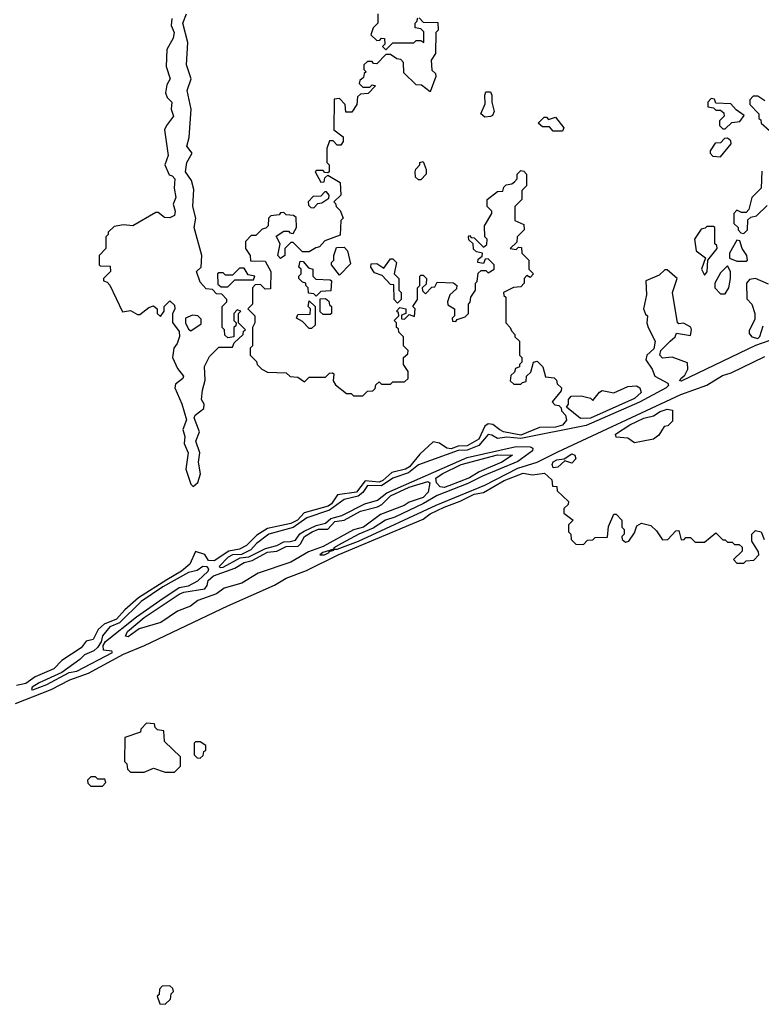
# Model space of a CAD drawing. Extents: x 2769579 to 2883812, y 684207 to 828660.
# Tile 455 of 505: x 2827909 to 2831100, y 801220 to 805460. Entities that reach past the tile are written whole.
import ezdxf

# ---------------------------------------------------------------- set-up
doc = ezdxf.new("R2010")
doc.units = 0

msp = doc.modelspace()

# ---------------------------------------------------------------- linework, layer by layer
at = {"layer": '0CON02XD'}
for points in [[(2828563.3, 805465), (2828560, 805435), (2828574, 805405), (2828569.1, 805380.9), (2828542.3, 805332.3), (2828538.3, 805258.3), (2828556.2, 805205), (2828541.2, 805178.8), (2828536, 805145), (2828543.3, 805125), (2828563.8, 805105), (2828561.2, 805075), (2828570.8, 805045), (2828540, 805005), (2828532.5, 804985), (2828547.5, 804875), (2828533.3, 804835), (2828551.7, 804791.7), (2828565, 804787.5), (2828576.2, 804775), (2828573.8, 804735), (2828580, 804695), (2828568.8, 804665), (2828578, 804635), (2828575, 804617.5), (2828555, 804606.7), (2828532.5, 804607.5), (2828505, 804630), (2828495, 804630), (2828395, 804572.5), (2828355, 804576.7), (2828315, 804570), (2828290, 804545), (2828290, 804535), (2828280, 804525), (2828280, 804475), (2828250, 804445), (2828250, 804405), (2828255, 804400), (2828298.3, 804398.3), (2828300, 804375), (2828270, 804345), (2828270, 804335), (2828285, 804330), (2828297, 804317), (2828351.7, 804201.7), (2828385, 804207.5), (2828415, 804190), (2828425, 804190), (2828465, 804220), (2828485, 804227.5), (2828500, 804215), (2828500, 804195), (2828515, 804182.5), (2828530, 804205), (2828530, 804225), (2828555, 804250), (2828575, 804230), (2828576.2, 804215), (2828566.4, 804193.6), (2828566.4, 804156.4), (2828595, 804117.5), (2828595.9, 804095.9), (2828586.7, 804065), (2828572.5, 804045), (2828566.7, 804005), (2828587.3, 803957.3), (2828613.8, 803925), (2828611.2, 803915), (2828579.5, 803890.5), (2828576.2, 803875), (2828605.8, 803805.8), (2828626.4, 803736.4), (2828611.2, 803695), (2828620, 803665), (2828616.7, 803635), (2828633.3, 803595), (2828623.9, 803523.9), (2828645, 803460), (2828655, 803450), (2828675, 803467.5), (2828686.1, 803503.9), (2828678.8, 803555), (2828683.3, 803595), (2828666.2, 803645), (2828682.5, 803685), (2828658.8, 803745), (2828663.1, 803756.9), (2828701.2, 803785), (2828702, 803805), (2828691.2, 803825), (2828696, 803864), (2828707, 803907), (2828703.6, 803966.4), (2828725, 804010), (2828765, 804050), (2828825, 804050), (2828831.7, 804068.3), (2828870, 804105), (2828871.7, 804118.3), (2828880, 804125), (2828850, 804155), (2828850, 804195), (2828860, 804205), (2828845, 804210), (2828830, 804195), (2828830, 804165), (2828840, 804155), (2828838.3, 804141.7), (2828830, 804135), (2828830, 804095), (2828805, 804090), (2828791.7, 804101.7), (2828790, 804125), (2828780, 804135), (2828780, 804225), (2828800, 804245), (2828800, 804255), (2828778.3, 804278.3), (2828755, 804280), (2828738.3, 804298.3), (2828711.7, 804301.7), (2828685, 804330), (2828670, 804375), (2828690, 804395), (2828692.5, 804445), (2828660, 804565), (2828666.2, 804605), (2828653.8, 804655), (2828658.3, 804728.3), (2828647.7, 804767.7), (2828622.9, 804805), (2828628.6, 804845), (2828651.2, 804885), (2828628, 804915), (2828637.7, 804952.3), (2828646.7, 805075), (2828629.2, 805155), (2828646, 805205), (2828626, 805265), (2828631.7, 805361.7), (2828611.2, 805445), (2828626.9, 805485)], [(2829450, 805485), (2829450, 805445), (2829430, 805425), (2829420, 805395), (2829445, 805370), (2829458.3, 805371.7), (2829465, 805380), (2829478.3, 805378.3), (2829480, 805355), (2829470, 805345), (2829485, 805330), (2829515, 805360), (2829605, 805360), (2829615, 805370), (2829635, 805370), (2829648.3, 805361.7), (2829648.3, 805408.3), (2829635, 805420), (2829610, 805425), (2829610, 805445), (2829618.3, 805451.7), (2829621.7, 805468.3)], [(2829628.3, 805468.3), (2829645, 805450), (2829708.3, 805448.3), (2829710, 805415), (2829700, 805405), (2829697.5, 805315), (2829680, 805285), (2829682.5, 805242.5), (2829698.3, 805228.3), (2829700, 805215), (2829675, 805150), (2829638.3, 805178.3), (2829615, 805180), (2829561.7, 805231.7), (2829560, 805275), (2829548.3, 805288.3), (2829531.7, 805291.7), (2829505, 805310), (2829485, 805310), (2829445, 805270), (2829431.7, 805271.7), (2829425, 805280), (2829405, 805280), (2829390, 805265), (2829390, 805245), (2829400, 805235), (2829391.7, 805228.3), (2829388.3, 805211.7), (2829371.7, 805198.3), (2829370, 805185), (2829385, 805170), (2829415, 805170), (2829425, 805180), (2829440, 805175), (2829408.3, 805141.7), (2829375, 805140), (2829361.7, 805128.3), (2829360, 805095), (2829338.3, 805061.7), (2829311.7, 805061.7), (2829310, 805095), (2829285, 805120), (2829261.7, 805118.3), (2829260, 804985), (2829300, 804955), (2829300, 804935), (2829290, 804920), (2829275, 804920), (2829258.3, 804938.3), (2829241.7, 804938.3), (2829230, 804905), (2829230, 804845), (2829240, 804835), (2829240, 804805), (2829235, 804800), (2829221.7, 804801.7), (2829215, 804810), (2829185, 804810), (2829180, 804805), (2829205, 804760), (2829218.3, 804761.7), (2829221.7, 804778.3), (2829235, 804790), (2829288.3, 804758.3), (2829290, 804705), (2829260, 804675), (2829268.3, 804668.3), (2829270, 804655), (2829288.3, 804638.3), (2829300, 804605), (2829290, 804595), (2829288.3, 804531.7), (2829221.7, 804508.3), (2829198.3, 804481.7), (2829183, 804477), (2829155, 804460), (2829125, 804460), (2829085, 804500), (2829075, 804500), (2829050, 804475), (2829050, 804445), (2829031.7, 804431.7), (2829020, 804445), (2829030, 804495), (2829011.7, 804528.3), (2829045, 804550), (2829065, 804550), (2829071.7, 804541.7), (2829085, 804540), (2829100, 804565), (2829098.3, 804608.3), (2829087, 804617), (2829055, 804620), (2829045, 804630), (2829031.7, 804628.3), (2829025, 804620), (2828990, 804615), (2828980, 804605), (2828978.3, 804571.7), (2828968.3, 804561.7), (2828951.7, 804558.3), (2828925, 804530), (2828905, 804530), (2828880, 804505), (2828880, 804475), (2828900, 804445), (2828901.7, 804421.7), (2828965, 804420), (2828990, 804375), (2828988.3, 804301.7), (2828965, 804300), (2828945, 804320), (2828921.7, 804318.3), (2828910, 804305), (2828910, 804235), (2828890, 804215), (2828920, 804185), (2828920, 804155), (2828910, 804135), (2828910, 804055), (2828900, 804045), (2828900, 804015), (2828928.3, 803988.3), (2828930, 803975), (2828950, 803955), (2828975, 803942.5), (2829055, 803940), (2829073, 803923), (2829105, 803920), (2829135, 803900), (2829155, 803920), (2829225, 803920), (2829241.7, 803938.3), (2829255, 803940), (2829260, 803935), (2829257.5, 803905), (2829267, 803887), (2829315, 803850), (2829335, 803850), (2829345, 803840), (2829385, 803840), (2829405, 803860), (2829428.3, 803861.7), (2829438.3, 803871.7), (2829441.7, 803888.3), (2829455, 803900), (2829465, 803890), (2829505, 803890), (2829515, 803900), (2829565, 803900), (2829580, 803915), (2829580, 803945), (2829560, 803975), (2829560, 804005), (2829578.3, 804021.7), (2829580, 804035), (2829560, 804055), (2829560, 804095), (2829540, 804115), (2829538.3, 804128.3), (2829530, 804135), (2829530, 804155), (2829520, 804165), (2829540, 804185), (2829538.3, 804198.3), (2829530, 804205), (2829545, 804220), (2829570, 804215), (2829570, 804195), (2829551.7, 804188.3), (2829551.7, 804171.7), (2829565, 804170), (2829585, 804190), (2829608.3, 804181.7), (2829610, 804215), (2829600, 804225), (2829620, 804255), (2829620, 804305), (2829630, 804315), (2829630, 804355), (2829635, 804360), (2829645, 804360), (2829660, 804345), (2829658.3, 804321.7), (2829640, 804305), (2829641.7, 804291.7), (2829655, 804280), (2829681.7, 804308.3), (2829695, 804310), (2829705, 804330), (2829775, 804327.5), (2829790, 804315), (2829788.3, 804301.7), (2829760, 804275), (2829750, 804245), (2829751.7, 804231.7), (2829780, 804215), (2829780, 804185), (2829770, 804175), (2829771.7, 804161.7), (2829785, 804160), (2829791.7, 804168.3), (2829825, 804180), (2829840, 804195), (2829840, 804235), (2829847, 804243), (2829850, 804265), (2829870, 804295), (2829870, 804325), (2829877.5, 804332.5), (2829881.7, 804368.3), (2829895, 804380), (2829915, 804380), (2829925, 804370), (2829950, 804385), (2829950, 804405), (2829925, 804430), (2829911.7, 804428.3), (2829905, 804410), (2829880, 804415), (2829881.7, 804428.3), (2829898.3, 804441.7), (2829900, 804455), (2829875, 804460), (2829861.7, 804471.7), (2829860, 804495), (2829841.7, 804511.7), (2829840, 804525), (2829845, 804530), (2829851.7, 804521.7), (2829865, 804520), (2829905, 804480), (2829918.3, 804491.7), (2829920, 804515), (2829910, 804525), (2829908.3, 804571.7), (2829940, 804625), (2829940, 804635), (2829920, 804655), (2829920, 804685), (2829965, 804720), (2829988.3, 804721.7), (2829991.7, 804738.3), (2830001.7, 804748.3), (2830027, 804753), (2830038.3, 804761.7), (2830050, 804775), (2830050, 804795), (2830065, 804810), (2830078.3, 804808.3), (2830090, 804795), (2830090, 804745), (2830070, 804725), (2830070, 804685), (2830040, 804655), (2830040, 804595), (2830078.3, 804578.3), (2830080, 804555), (2830050, 804525), (2830048.3, 804501.7), (2830020, 804475), (2830045, 804470), (2830055, 804480), (2830068.3, 804478.3), (2830070, 804455), (2830100, 804425), (2830100, 804385), (2830120, 804365), (2830105, 804350), (2830091.7, 804358.3), (2830080, 804345), (2830080, 804325), (2830065, 804310), (2830033, 804307), (2829990, 804285), (2829991.7, 804271.7), (2830000, 804265), (2830000, 804155), (2830020, 804135), (2830025, 804120), (2830040, 804105), (2830040, 804095), (2830060, 804075), (2830060, 804015), (2830070, 804005), (2830070, 803985), (2830060, 803975), (2830060, 803965), (2830041.7, 803958.3), (2830038.3, 803941.7), (2830021.7, 803928.3), (2830020, 803905), (2830035, 803890), (2830065, 803890), (2830071.7, 803898.3), (2830088.3, 803901.7), (2830090, 803925), (2830108.3, 803941.7), (2830120, 803985), (2830135, 803990), (2830160, 803965), (2830171.7, 803921.7), (2830208.3, 803918.3), (2830218.3, 803908.3), (2830221.7, 803891.7), (2830240, 803875), (2830238.3, 803861.7), (2830200, 803815), (2830211.7, 803801.7), (2830228.3, 803798.3), (2830238.3, 803788.3), (2830240, 803775), (2830257, 803757), (2830261.2, 803735), (2830245, 803714.4), (2830215, 803705.8), (2830145, 803704), (2830065, 803671.5), (2829990, 803685), (2829975, 803693.3)], [(2829910.7, 805040.7), (2829892.5, 805055), (2829911.7, 805098.3), (2829910, 805135), (2829915, 805150), (2829935, 805150), (2829940, 805135), (2829940, 805105), (2829950, 805065), (2829943, 805047), (2829935, 805043.3), (2829910.7, 805040.7)], [(2830945, 804990), (2830973, 805017), (2831008.3, 805021.7), (2831027, 805047), (2830991.7, 805071.7), (2830968.3, 805098.3), (2830905, 805100), (2830898.3, 805118.3), (2830885, 805120), (2830870, 805105), (2830870, 805085), (2830895, 805080), (2830905, 805070), (2830925, 805070), (2830938.3, 805058.3), (2830940, 805045), (2830920, 805025), (2830920, 805005), (2830935, 804990), (2830945, 804990)], [(2831115, 805110), (2831085, 805130), (2831065, 805130), (2831050, 805115), (2831050, 805095), (2831090, 805055), (2831090, 805035), (2831098.3, 805028.3), (2831100, 805015), (2831135, 804982.5)], [(2830245, 804980), (2830205, 804980), (2830188.3, 804998.3), (2830158.3, 804998.3), (2830140, 805015), (2830165, 805040), (2830175, 805040), (2830185, 805030), (2830215, 805040), (2830250, 804995), (2830245, 804980)], [(2830925, 804870), (2830970, 804925), (2830968.3, 804938.3), (2830955, 804950), (2830941.7, 804948.3), (2830925, 804930), (2830901.7, 804928.3), (2830880, 804895), (2830880, 804885), (2830891.7, 804871.7), (2830925, 804870)], [(2829635, 804770), (2829625, 804770), (2829611.7, 804781.7), (2829610, 804805), (2829613, 804817), (2829630, 804835), (2829630, 804845), (2829645, 804850), (2829657.5, 804815), (2829657.5, 804795), (2829635, 804770)], [(2831101.7, 804808.3), (2831100, 804735), (2831060, 804695), (2831047, 804643), (2831035, 804630), (2831015, 804630), (2830995, 804640), (2830982.5, 804625), (2830981.7, 804581.7), (2831000, 804565), (2831000, 804555), (2831011.7, 804541.7), (2831025, 804540), (2831040, 804555), (2831041.7, 804598.3), (2831055, 804610), (2831080, 804615), (2831125, 804660)], [(2829175, 804650), (2829191.7, 804668.3), (2829208.3, 804671.7), (2829238.3, 804691.7), (2829240, 804705), (2829228.3, 804718.3), (2829221.7, 804718.3), (2829205, 804700), (2829171.7, 804698.3), (2829150, 804675), (2829151.7, 804661.7), (2829161.7, 804651.7), (2829175, 804650)], [(2830855, 804360), (2830866.4, 804373.6), (2830870, 804425), (2830910, 804475), (2830908.3, 804488.3), (2830900, 804495), (2830900, 804565), (2830895, 804570), (2830865, 804570), (2830858.3, 804561.7), (2830841.7, 804558.3), (2830812.5, 804515), (2830820, 804465), (2830860, 804435), (2830842.5, 804385), (2830855, 804360)], [(2831035, 804420), (2831040, 804425), (2831037.5, 804445), (2831017.5, 804475), (2831008.3, 804508.3), (2830995, 804510), (2830962.5, 804455), (2830963, 804433), (2830995, 804420), (2831035, 804420)], [(2829285, 804360), (2829250, 804405), (2829250, 804415), (2829260, 804425), (2829260, 804445), (2829271.7, 804478.3), (2829305, 804480), (2829320, 804465), (2829331.7, 804408.3), (2829285, 804360)], [(2829185, 804270), (2829175, 804280), (2829151.7, 804281.7), (2829150, 804305), (2829140, 804315), (2829140, 804325), (2829125, 804330), (2829110, 804345), (2829110, 804355), (2829120, 804365), (2829120, 804385), (2829110, 804395), (2829115, 804420), (2829128.3, 804418.3), (2829151.7, 804391.7), (2829170, 804385), (2829170, 804355), (2829183, 804343), (2829245, 804340), (2829250, 804335), (2829248.3, 804291.7), (2829205, 804290), (2829185, 804270)], [(2829535, 804240), (2829520, 804255), (2829518.3, 804318.3), (2829505, 804320), (2829468.3, 804358.3), (2829435, 804370), (2829420, 804395), (2829421.7, 804408.3), (2829445, 804410), (2829475, 804390), (2829505, 804430), (2829515, 804430), (2829530, 804415), (2829520, 804365), (2829540, 804345), (2829540, 804295), (2829550, 804285), (2829550, 804255), (2829535, 804240)], [(2828805, 804310), (2828835, 804340), (2828915, 804340), (2828920, 804355), (2828891.7, 804361.7), (2828875, 804390), (2828855, 804390), (2828825, 804360), (2828795, 804360), (2828785, 804370), (2828765, 804370), (2828760, 804365), (2828761.7, 804321.7), (2828775, 804310), (2828805, 804310)], [(2831165, 804088.9), (2831075, 804056.7), (2830755, 803903.3), (2830750, 803905), (2830753.8, 803915), (2830771.2, 803928.8), (2830784.2, 803955), (2830782.5, 803982.5), (2830716.1, 804006.1), (2830675, 804002.5), (2830663.3, 804015), (2830667.5, 804035), (2830707.5, 804075), (2830730, 804095), (2830735, 804110), (2830795, 804100), (2830800, 804125), (2830796.4, 804136.4), (2830783.3, 804143.3), (2830765, 804152.5), (2830745, 804150), (2830740, 804155), (2830717.5, 804285), (2830737.5, 804345), (2830695, 804382.5), (2830685, 804382.5), (2830660.7, 804359.3), (2830602.5, 804335), (2830606.7, 804275), (2830593.3, 804215), (2830601.7, 804191.7), (2830610, 804185), (2830607.5, 804155), (2830613.3, 804135), (2830643.3, 804075), (2830637, 804043), (2830607.5, 804015), (2830602.5, 803995), (2830630, 803955), (2830642.5, 803925), (2830697.5, 803895), (2830700, 803885), (2830690, 803875), (2830576.5, 803813.5), (2830347, 803713), (2830065, 803656.2), (2830005, 803662.7), (2829965, 803657.1), (2829940.6, 803670.6), (2829925, 803674), (2829885, 803626.9), (2829835, 803606.4), (2829795, 803605.4), (2829625, 803543.1), (2829581.2, 803508.8), (2829515, 803485.6), (2829465, 803453.1), (2829405.4, 803454.6), (2829386, 803424), (2829365, 803408.5), (2829305, 803394.2), (2829241.8, 803348.2), (2829145, 803314.4), (2829085, 803273.1), (2828981.2, 803245), (2828928, 803205), (2828903, 803177), (2828862.5, 803157.5), (2828825, 803155.6), (2828806.2, 803145), (2828767.5, 803105), (2828771.2, 803101.2), (2828785, 803102.5), (2828857.3, 803142.7), (2828895, 803147.5), (2828967, 803183), (2829015, 803195.7), (2829045, 803211.1), (2829072.7, 803212.7), (2829095, 803218), (2829114.5, 803245.5), (2829133, 803257), (2829185, 803281.5), (2829225, 803291.4), (2829247.7, 803312.3), (2829295, 803325.6), (2829394.5, 803375.5), (2829448.9, 803391.1), (2829488, 803422), (2829835, 803574.4), (2830045, 803622.2), (2830105, 803620), (2830116.7, 803615), (2830115.9, 803604.1), (2830051.9, 803558.1), (2829900, 803495), (2829837.6, 803462.4), (2829705, 803411.2), (2829646.2, 803376.2), (2829522.5, 803317.5), (2829482.5, 803305), (2829429.7, 803270.3), (2829367.5, 803245), (2829293.3, 803205), (2829260, 803185), (2829260, 803180), (2829212.5, 803165), (2829200, 803155), (2829220, 803155), (2829240, 803165), (2829240, 803170), (2829260, 803175), (2829260, 803180), (2829275, 803180), (2829366.7, 803215), (2829701.1, 803368.9), (2829910, 803455), (2830051.9, 803528.1), (2830135, 803554), (2830225, 803599.2), (2830754.4, 803845.6), (2830865, 803886), (2830932.5, 803927.5), (2830970.3, 803939.7), (2831115, 804009.2)], [(2830945, 804280), (2830960, 804305), (2830967.5, 804345), (2830967.5, 804375), (2830955, 804400), (2830925, 804370), (2830900, 804325), (2830900, 804305), (2830925, 804280), (2830945, 804280)], [(2831130.7, 804320.7), (2831075, 804346.2), (2831049.3, 804340.7), (2831036.7, 804325), (2831038.3, 804258.3), (2831060, 804235), (2831072.5, 804195), (2831071.7, 804168.3), (2831048.3, 804121.7), (2831048.3, 804108.3), (2831060, 804095), (2831085, 804087.5), (2831093.6, 804096.4), (2831108, 804142)], [(2829165, 804130), (2829155, 804130), (2829125, 804160), (2829100, 804175), (2829105, 804190), (2829158.3, 804191.7), (2829160, 804215), (2829150, 804225), (2829155, 804250), (2829180, 804225), (2829180, 804145), (2829165, 804130)], [(2829245, 804190), (2829215, 804190), (2829201.7, 804201.7), (2829201.7, 804258.3), (2829225, 804260), (2829238.3, 804248.3), (2829241.7, 804231.7), (2829250, 804225), (2829250, 804195), (2829245, 804190)], [(2828645, 804120), (2828690, 804150), (2828689.8, 804169.8), (2828675, 804184.2), (2828652.5, 804187.5), (2828622.5, 804175), (2828622.5, 804155), (2828635, 804127.5), (2828645, 804120)], [(2830322.3, 803742.3), (2830261.7, 803791.7), (2830270, 803805), (2830270, 803825), (2830281.7, 803838.3), (2830325, 803840), (2830365, 803830), (2830375, 803820), (2830403.6, 803856.4), (2830415, 803862.5), (2830465, 803852.5), (2830525, 803880), (2830563, 803883), (2830577.5, 803875), (2830582.5, 803855), (2830555, 803829.2), (2830365, 803744.4), (2830322.3, 803742.3)], [(2830555, 803637.5), (2830525, 803657.5), (2830475, 803662.5), (2830472.5, 803675), (2830534.5, 803715.5), (2830595, 803744.3), (2830636, 803754), (2830665, 803773.3), (2830695, 803782.5), (2830718.3, 803778.3), (2830718.3, 803731.7), (2830698.3, 803711.7), (2830681.7, 803708.3), (2830659.3, 803670.7), (2830636.4, 803653.6), (2830585, 803643.3), (2830555, 803637.5)], [(2829975, 803693.3), (2829945, 803716.7), (2829925, 803720), (2829910.6, 803709.4), (2829885, 803654.2), (2829835, 803625.6), (2829795, 803623.5), (2829765, 803611.5), (2829746.7, 803615), (2829715, 803636.7), (2829688.3, 803641.7), (2829630.7, 803589.3), (2829585.7, 803535), (2829568.8, 803525), (2829509.7, 803510.3), (2829470.8, 803475), (2829455, 803468.5), (2829395, 803474.2), (2829358, 803425), (2829275.7, 803414.3), (2829250, 803375), (2829236, 803365), (2829133.2, 803336.8), (2829104, 803305), (2829075, 803290), (2828975, 803268.6), (2828929.7, 803240.3), (2828885, 803195.7), (2828855, 803180.6), (2828808.9, 803171.1), (2828745, 803129.2), (2828721.7, 803131.7), (2828705, 803156.7), (2828665, 803170), (2828641.2, 803115), (2828604.5, 803085.5), (2828541.7, 803048.3), (2828419.7, 802970.3), (2828360.7, 802919.3), (2828325, 802879.2), (2828272.5, 802857.5), (2828245.8, 802834.2), (2828225, 802791.2), (2828195, 802783.3), (2828173.3, 802755), (2828089.5, 802700.5), (2828056.2, 802665), (2827975, 802630.8), (2827935, 802601.9), (2827895, 802592.5)], [(2829735, 803445.7), (2829718.8, 803448.8), (2829702.5, 803465), (2829700, 803485), (2829726.2, 803505), (2829808, 803545), (2829965, 803585.5), (2830030, 803585), (2829983.8, 803555), (2829886.4, 803513.6), (2829845, 803486.7), (2829755, 803453.1), (2829735, 803445.7)], [(2830205, 803530), (2830200, 803545), (2830205, 803556.2), (2830220, 803565), (2830251.7, 803568.3), (2830285, 803590), (2830297.5, 803585), (2830301.7, 803568.3), (2830285, 803550), (2830255, 803560), (2830225, 803532.5), (2830205, 803530)], [(2827891.2, 802515), (2828044.5, 802575.5), (2828125, 802617.1), (2828205, 802645.8), (2828355, 802728.1), (2828445.5, 802764.5), (2828803.7, 802936.3), (2829005, 803024.4), (2829055, 803055.6), (2829142.6, 803087.4), (2829278.8, 803155), (2829645, 803309.2), (2829675, 803331.9), (2829735, 803361.5), (2829803.7, 803386.3), (2829865, 803417.3), (2829905, 803424), (2829993.8, 803475), (2830075, 803507.1), (2830115, 803500), (2830167, 803507), (2830198.3, 803478.3), (2830201.7, 803451.7), (2830220, 803450), (2830221.7, 803431.7), (2830270, 803385), (2830268.3, 803371.7), (2830250, 803355), (2830250, 803335), (2830290, 803305), (2830270, 803285), (2830270, 803255), (2830280, 803245), (2830281.7, 803221.7), (2830301.7, 803201.7), (2830335, 803200), (2830351.7, 803218.3), (2830375, 803220), (2830385, 803230), (2830438.3, 803231.7), (2830443, 803277), (2830465, 803330), (2830475, 803330), (2830500, 803305), (2830500, 803275), (2830510, 803265), (2830510, 803245), (2830500, 803235), (2830501.7, 803221.7), (2830515, 803210), (2830530, 803215), (2830555, 803250), (2830565, 803280), (2830585, 803292.5), (2830625, 803282.5), (2830649.3, 803259.3), (2830675, 803220), (2830698.3, 803221.7), (2830731.7, 803258.3), (2830745, 803260), (2830755, 803220), (2830768.3, 803221.7), (2830775, 803230), (2830795, 803230), (2830815, 803210), (2830855, 803210), (2830905, 803250), (2830935, 803220), (2830945, 803220), (2830955, 803210), (2830975, 803210), (2830985, 803200), (2831005, 803200), (2831018.3, 803188.3), (2831018.3, 803171.7), (2830980, 803135), (2830995, 803120), (2831025, 803120), (2831035, 803130), (2831067.5, 803132.5), (2831090, 803155), (2831088.3, 803168.3), (2831060, 803215), (2831060, 803245), (2831075, 803260), (2831100, 803255), (2831111.7, 803221.7)], [(2828375, 802802.5), (2828363.3, 802805), (2828372.5, 802825), (2828444, 802885), (2828595, 802985.6), (2828615, 802994.3), (2828705, 803008.8), (2828715.8, 803024.2), (2828720, 803045), (2828743.3, 803065), (2828835, 803098.1), (2828875, 803122.9), (2828908.9, 803131.1), (2828975, 803166.4), (2829015, 803171.9), (2829055, 803191.9), (2829106.5, 803193.5), (2829117.5, 803202.5), (2829134.3, 803235), (2829168, 803255), (2829195, 803265.5), (2829234.4, 803265.6), (2829265, 803299.4), (2829305, 803304.2), (2829375, 803344.2), (2829448.1, 803361.9), (2829467.5, 803372.5), (2829505, 803409.4), (2829585, 803446.5), (2829665, 803471.2), (2829673.3, 803465), (2829666, 803425), (2829645, 803402.9), (2829585, 803382.5), (2829562.6, 803367.4), (2829460.9, 803329.1), (2829388, 803275), (2829345, 803262.9), (2829215, 803191.9), (2829151.5, 803168.5), (2829075.4, 803124.6), (2828935, 803076), (2828865, 803032.9), (2828788.3, 803011.7), (2828755, 802988), (2828675, 802958.8), (2828643.8, 802935), (2828587.6, 802912.4), (2828515.4, 802864.6), (2828422.7, 802837.3), (2828375, 802802.5)], [(2827965, 802573.8), (2828025, 802596.7), (2828121.2, 802648.8), (2828155, 802654.2), (2828307.5, 802735), (2828305, 802740), (2828270, 802745), (2828267.5, 802765), (2828278.3, 802781.7), (2828411.8, 802888.2), (2828511.5, 802958.5), (2828595, 803014.2), (2828635, 803022.5), (2828675, 803043.3), (2828720, 803085), (2828723.3, 803095), (2828715, 803103.3), (2828697.5, 803105), (2828671.7, 803088.3), (2828635, 803080), (2828525, 803017.8), (2828431.4, 802955), (2828337.6, 802862.4), (2828296, 802845), (2828265, 802806.7), (2828258.8, 802781.2), (2828243.3, 802756.7), (2828228.3, 802741.7), (2828187.5, 802725), (2828167.5, 802705), (2828090.7, 802649.3), (2827992.5, 802605), (2827962.5, 802585), (2827960, 802575), (2827965, 802573.8)], [(2828575, 802220), (2828600, 802245), (2828600, 802285), (2828531.7, 802351.7), (2828528.3, 802398.3), (2828501.7, 802401.7), (2828491.7, 802411.7), (2828488.3, 802428.3), (2828455, 802430), (2828430, 802405), (2828428.3, 802391.7), (2828361.7, 802368.3), (2828360, 802265), (2828370, 802255), (2828373, 802233), (2828385, 802220), (2828445, 802220), (2828485, 802237.5), (2828535, 802220), (2828575, 802220)], [(2828685, 802280), (2828698.3, 802291.7), (2828701.7, 802308.3), (2828710, 802315), (2828710, 802335), (2828685, 802350), (2828665, 802350), (2828660, 802345), (2828660, 802295), (2828671.7, 802281.7), (2828685, 802280)], [(2828265, 802160), (2828280, 802175), (2828275, 802190), (2828245, 802190), (2828235, 802200), (2828215, 802200), (2828200, 802185), (2828201.7, 802171.7), (2828215, 802160), (2828265, 802160)], [(2828535, 801220), (2828558.3, 801241.7), (2828560, 801265), (2828570, 801275), (2828568.3, 801288.3), (2828555, 801300), (2828521.7, 801298.3), (2828510, 801285), (2828508.3, 801261.7), (2828500, 801255), (2828511.7, 801221.7), (2828535, 801220)]]:
    msp.add_lwpolyline(points, dxfattribs=at)

doc.saveas('drawing.dxf')
